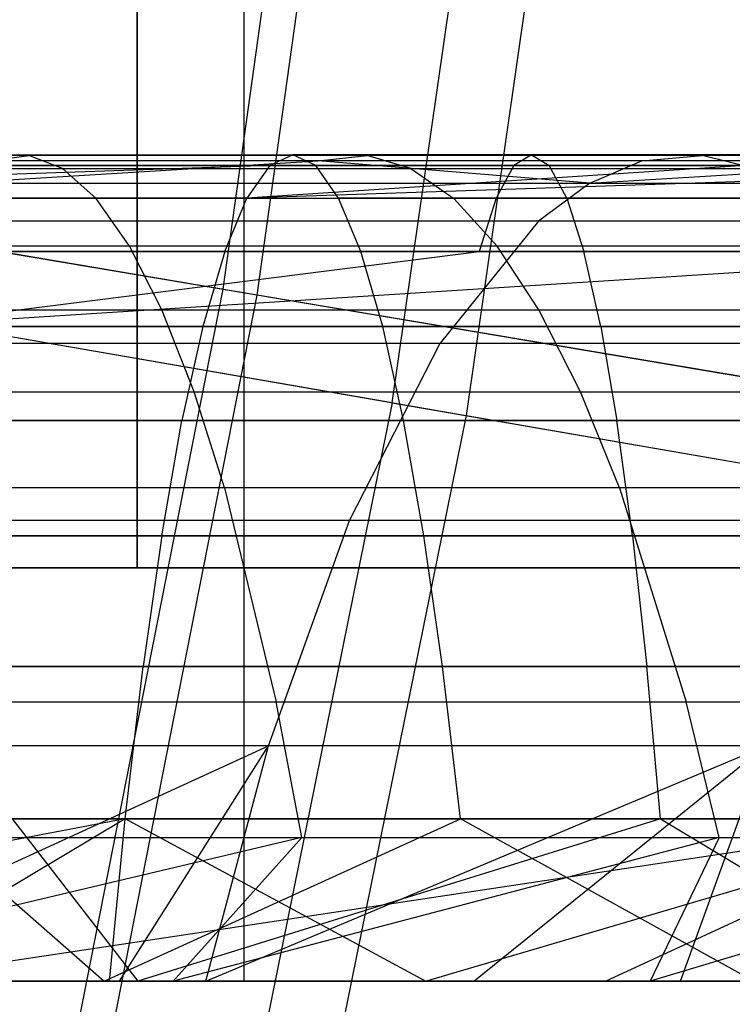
# Model space of a CAD drawing. Extents: x 0.1 to 12.1, y -6 to 6.
# Tile 284 of 334: x 10.362 to 10.534, y -0.906 to -0.667. Entities that reach past the tile are written whole.
import ezdxf

# ---------------------------------------------------------------- set-up
doc = ezdxf.new("R2010")
doc.units = 0
doc.header["$LTSCALE"] = 2.54
doc.layers.get('0').update_dxf_attribs({"linetype": 'CONTINUOUS'})

# ---------------------------------------------------------------- blocks, each defined once
blk = doc.blocks.new('DROPS_COLOR_B-11195_STL')
at = {"color": 0}
for p, q in [((10.41597, -0.90001, 52.81721), (10.41597, 0.89999, 52.81721)), ((10.41597, -0.90001, 52.81721), (10.41597, 0.89999, 52.81721)), ((10.41597, -0.90001, 61.0696), (10.41597, 0.89999, 61.0696)), ((10.41597, -0.90001, 61.0696), (10.41597, 0.89999, 61.0696)), ((10.39013, 0, 19.44761), (10.39013, -0.8, 19.44761)), ((10.39013, 0, 19.44761), (10.39013, -0.8, 19.44761)), ((10.39013, -0.8, 34.44761), (10.39013, 0, 34.44761)), ((10.39013, -0.8, 34.44761), (10.39013, 0, 34.44761)), ((10.45185, -0.76004, 4.17702), (10.48808, -0.50807, 4.17702)), ((10.45185, -0.76004, 4.17702), (10.48808, -0.50807, 4.17702)), ((10.50609, -0.51014, 11.18508), (10.46972, -0.76313, 11.18508)), ((10.50609, -0.51014, 11.18508), (10.46972, -0.76313, 11.18508)), ((10.36384, -0.70017, 54.17964), (10.28119, -0.70017, 54.19144)), ((10.36384, -0.70017, 54.17964), (10.28119, -0.70017, 54.19144)), ((10.31034, -0.70001, 55.98196), (10.42776, -0.70001, 55.9722)), ((10.31034, -0.70001, 55.98196), (10.42776, -0.70001, 55.9722)), ((10.33982, -0.70001, 57.78303), (10.48557, -0.70001, 57.77384)), ((10.33982, -0.70001, 57.78303), (10.48557, -0.70001, 57.77384)), ((10.3546, -0.70147, 54.12457), (10.36384, -0.70017, 54.17964)), ((10.3546, -0.70147, 54.12457), (10.36384, -0.70017, 54.17964)), ((10.44579, -0.70017, 54.16387), (10.36384, -0.70017, 54.17964)), ((10.37204, -0.70338, 54.22854), (10.36384, -0.70017, 54.17964)), ((10.44579, -0.70017, 54.16387), (10.36384, -0.70017, 54.17964)), ((10.37204, -0.70338, 54.22854), (10.36384, -0.70017, 54.17964)), ((10.42776, -0.70001, 55.9722), (10.42221, -0.70263, 55.91649)), ((10.42776, -0.70001, 55.9722), (10.42221, -0.70263, 55.91649)), ((10.54482, -0.70001, 55.95848), (10.42776, -0.70001, 55.9722)), ((10.54482, -0.70001, 55.95848), (10.42776, -0.70001, 55.9722)), ((10.43332, -0.70263, 56.02792), (10.42776, -0.70001, 55.9722)), ((10.43332, -0.70263, 56.02792), (10.42776, -0.70001, 55.9722)), ((10.43388, -0.70147, 54.10932), (10.44579, -0.70017, 54.16387)), ((10.43388, -0.70147, 54.10932), (10.44579, -0.70017, 54.16387)), ((10.52687, -0.70017, 54.14415), (10.44579, -0.70017, 54.16387)), ((10.45636, -0.70338, 54.21231), (10.44579, -0.70017, 54.16387)), ((10.52687, -0.70017, 54.14415), (10.44579, -0.70017, 54.16387)), ((10.45636, -0.70338, 54.21231), (10.44579, -0.70017, 54.16387)), ((10.48557, -0.70001, 57.77384), (10.48129, -0.70263, 57.71802)), ((10.48557, -0.70001, 57.77384), (10.48129, -0.70263, 57.71802)), ((10.48557, -0.70001, 57.77384), (10.48985, -0.70263, 57.82967)), ((10.48557, -0.70001, 57.77384), (10.63102, -0.70001, 57.76066)), ((10.48557, -0.70001, 57.77384), (10.48985, -0.70263, 57.82967)), ((10.48557, -0.70001, 57.77384), (10.63102, -0.70001, 57.76066)), ((10.51232, -0.70147, 54.09025), (10.52687, -0.70017, 54.14415)), ((10.51232, -0.70147, 54.09025), (10.52687, -0.70017, 54.14415)), ((10.60612, -0.70017, 54.12078), (10.52687, -0.70017, 54.14415)), ((10.53979, -0.70338, 54.19203), (10.52687, -0.70017, 54.14415)), ((10.60612, -0.70017, 54.12078), (10.52687, -0.70017, 54.14415)), ((10.53979, -0.70338, 54.19203), (10.52687, -0.70017, 54.14415)), ((10.42221, -0.70263, 55.91649), (10.18906, -0.7105, 55.87603)), ((10.42221, -0.70263, 55.91649), (10.18906, -0.7105, 55.87603)), ((10.30666, -0.70263, 55.92609), (10.42221, -0.70263, 55.91649)), ((10.30666, -0.70263, 55.92609), (10.42221, -0.70263, 55.91649)), ((10.31402, -0.70263, 56.03782), (10.43332, -0.70263, 56.02792)), ((10.31402, -0.70263, 56.03782), (10.43332, -0.70263, 56.02792)), ((10.48129, -0.70263, 57.71802), (10.33708, -0.70263, 57.72711)), ((10.48129, -0.70263, 57.71802), (10.33708, -0.70263, 57.72711)), ((10.48985, -0.70263, 57.82967), (10.34256, -0.70263, 57.83895)), ((10.48985, -0.70263, 57.82967), (10.34256, -0.70263, 57.83895)), ((10.34656, -0.70687, 54.07665), (10.43388, -0.70147, 54.10932)), ((10.34656, -0.70687, 54.07665), (10.43388, -0.70147, 54.10932)), ((10.43388, -0.70147, 54.10932), (10.3546, -0.70147, 54.12457)), ((10.43388, -0.70147, 54.10932), (10.3546, -0.70147, 54.12457)), ((10.65206, -0.70263, 55.88561), (10.41667, -0.7105, 55.86103)), ((10.53739, -0.70263, 55.90299), (10.41667, -0.7105, 55.86103)), ((10.65206, -0.70263, 55.88561), (10.41667, -0.7105, 55.86103)), ((10.53739, -0.70263, 55.90299), (10.41667, -0.7105, 55.86103)), ((10.42221, -0.70263, 55.91649), (10.41667, -0.7105, 55.86103)), ((10.42221, -0.70263, 55.91649), (10.41667, -0.7105, 55.86103)), ((10.42221, -0.70263, 55.91649), (10.53739, -0.70263, 55.90299)), ((10.42221, -0.70263, 55.91649), (10.53739, -0.70263, 55.90299)), ((10.55225, -0.70263, 56.01398), (10.43332, -0.70263, 56.02792)), ((10.55225, -0.70263, 56.01398), (10.43332, -0.70263, 56.02792)), ((10.43886, -0.7105, 56.08339), (10.43332, -0.70263, 56.02792)), ((10.43886, -0.7105, 56.08339), (10.43332, -0.70263, 56.02792)), ((10.49966, -0.70687, 54.04333), (10.43388, -0.70147, 54.10932)), ((10.49966, -0.70687, 54.04333), (10.43388, -0.70147, 54.10932)), ((10.51232, -0.70147, 54.09025), (10.43388, -0.70147, 54.10932)), ((10.51232, -0.70147, 54.09025), (10.43388, -0.70147, 54.10932)), ((10.48129, -0.70263, 57.71802), (10.47703, -0.7105, 57.66244)), ((10.48129, -0.70263, 57.71802), (10.47703, -0.7105, 57.66244)), ((10.6252, -0.70263, 57.70498), (10.48129, -0.70263, 57.71802)), ((10.6252, -0.70263, 57.70498), (10.48129, -0.70263, 57.71802)), ((10.63684, -0.70263, 57.81635), (10.48985, -0.70263, 57.82967)), ((10.49412, -0.7105, 57.88525), (10.48985, -0.70263, 57.82967)), ((10.63684, -0.70263, 57.81635), (10.48985, -0.70263, 57.82967)), ((10.49412, -0.7105, 57.88525), (10.48985, -0.70263, 57.82967)), ((10.49966, -0.70687, 54.04333), (10.51232, -0.70147, 54.09025)), ((10.49966, -0.70687, 54.04333), (10.51232, -0.70147, 54.09025)), ((10.49966, -0.70687, 54.04333), (10.58899, -0.70147, 54.06764)), ((10.49966, -0.70687, 54.04333), (10.58899, -0.70147, 54.06764)), ((10.58899, -0.70147, 54.06764), (10.51232, -0.70147, 54.09025)), ((10.58899, -0.70147, 54.06764), (10.51232, -0.70147, 54.09025)), ((10.28701, -0.70338, 54.24069), (10.37204, -0.70338, 54.22854)), ((10.28701, -0.70338, 54.24069), (10.37204, -0.70338, 54.22854)), ((10.37204, -0.70338, 54.22854), (10.38014, -0.71065, 54.2768)), ((10.37204, -0.70338, 54.22854), (10.45636, -0.70338, 54.21231)), ((10.37204, -0.70338, 54.22854), (10.38014, -0.71065, 54.2768)), ((10.37204, -0.70338, 54.22854), (10.45636, -0.70338, 54.21231)), ((10.45636, -0.70338, 54.21231), (10.4668, -0.71065, 54.26013)), ((10.45636, -0.70338, 54.21231), (10.53979, -0.70338, 54.19203)), ((10.45636, -0.70338, 54.21231), (10.4668, -0.71065, 54.26013)), ((10.45636, -0.70338, 54.21231), (10.53979, -0.70338, 54.19203)), ((10.34656, -0.70687, 54.07665), (10.49966, -0.70687, 54.04333)), ((10.34656, -0.70687, 54.07665), (10.49966, -0.70687, 54.04333)), ((10.49966, -0.70687, 54.04333), (10.48723, -0.71613, 53.99728)), ((10.49966, -0.70687, 54.04333), (10.48723, -0.71613, 53.99728)), ((10.49966, -0.70687, 54.04333), (10.64735, -0.70687, 53.99586)), ((10.49966, -0.70687, 54.04333), (10.64735, -0.70687, 53.99586)), ((10.41667, -0.7105, 55.86103), (10.18906, -0.7105, 55.87603)), ((10.41667, -0.7105, 55.86103), (10.18906, -0.7105, 55.87603)), ((10.38014, -0.71065, 54.2768), (10.29274, -0.71065, 54.28928)), ((10.38014, -0.71065, 54.2768), (10.29274, -0.71065, 54.28928)), ((10.31768, -0.7105, 56.09344), (10.43886, -0.7105, 56.08339)), ((10.31768, -0.7105, 56.09344), (10.43886, -0.7105, 56.08339)), ((10.33435, -0.7105, 57.67143), (10.47703, -0.7105, 57.66244)), ((10.33435, -0.7105, 57.67143), (10.47703, -0.7105, 57.66244)), ((10.34529, -0.7105, 57.89462), (10.49412, -0.7105, 57.88525)), ((10.34529, -0.7105, 57.89462), (10.49412, -0.7105, 57.88525)), ((10.4668, -0.71065, 54.26013), (10.38014, -0.71065, 54.2768)), ((10.38826, -0.72218, 54.3252), (10.38014, -0.71065, 54.2768)), ((10.4668, -0.71065, 54.26013), (10.38014, -0.71065, 54.2768)), ((10.38826, -0.72218, 54.3252), (10.38014, -0.71065, 54.2768)), ((10.41128, -0.72343, 55.80701), (10.41667, -0.7105, 55.86103)), ((10.41128, -0.72343, 55.80701), (10.41667, -0.7105, 55.86103)), ((10.41667, -0.7105, 55.86103), (10.6428, -0.7105, 55.83064)), ((10.41667, -0.7105, 55.86103), (10.6428, -0.7105, 55.83064)), ((10.55965, -0.7105, 56.06923), (10.43886, -0.7105, 56.08339)), ((10.55965, -0.7105, 56.06923), (10.43886, -0.7105, 56.08339)), ((10.44425, -0.72343, 56.1374), (10.43886, -0.7105, 56.08339)), ((10.44425, -0.72343, 56.1374), (10.43886, -0.7105, 56.08339)), ((10.55254, -0.71065, 54.23928), (10.4668, -0.71065, 54.26013)), ((10.47726, -0.72218, 54.30807), (10.4668, -0.71065, 54.26013)), ((10.55254, -0.71065, 54.23928), (10.4668, -0.71065, 54.26013)), ((10.47726, -0.72218, 54.30807), (10.4668, -0.71065, 54.26013)), ((10.47703, -0.7105, 57.66244), (10.47288, -0.72343, 57.60831)), ((10.47703, -0.7105, 57.66244), (10.47288, -0.72343, 57.60831)), ((10.47703, -0.7105, 57.66244), (10.61941, -0.7105, 57.64954)), ((10.47703, -0.7105, 57.66244), (10.61941, -0.7105, 57.64954)), ((10.49412, -0.7105, 57.88525), (10.49827, -0.72343, 57.93937)), ((10.49412, -0.7105, 57.88525), (10.64263, -0.7105, 57.87179)), ((10.49412, -0.7105, 57.88525), (10.49827, -0.72343, 57.93937)), ((10.49412, -0.7105, 57.88525), (10.64263, -0.7105, 57.87179)), ((10.48723, -0.71613, 53.99728), (10.33867, -0.71613, 54.02961)), ((10.48723, -0.71613, 53.99728), (10.33867, -0.71613, 54.02961)), ((10.48723, -0.71613, 53.99728), (10.46344, -0.74563, 53.90911)), ((10.48723, -0.71613, 53.99728), (10.46344, -0.74563, 53.90911)), ((10.63054, -0.71613, 53.95121), (10.48723, -0.71613, 53.99728)), ((10.63054, -0.71613, 53.95121), (10.48723, -0.71613, 53.99728)), ((10.18732, -0.72343, 55.82177), (10.41128, -0.72343, 55.80701)), ((10.18732, -0.72343, 55.82177), (10.41128, -0.72343, 55.80701)), ((10.38826, -0.72218, 54.3252), (10.29849, -0.72218, 54.33802)), ((10.38826, -0.72218, 54.3252), (10.29849, -0.72218, 54.33802)), ((10.32125, -0.72343, 56.14761), (10.44425, -0.72343, 56.1374)), ((10.32125, -0.72343, 56.14761), (10.44425, -0.72343, 56.1374)), ((10.32907, -0.74162, 57.56373), (10.47288, -0.72343, 57.60831)), ((10.32907, -0.74162, 57.56373), (10.47288, -0.72343, 57.60831)), ((10.32907, -0.74162, 57.56373), (10.61377, -0.72343, 57.59555)), ((10.32907, -0.74162, 57.56373), (10.61377, -0.72343, 57.59555)), ((10.47288, -0.72343, 57.60831), (10.33169, -0.72343, 57.61721)), ((10.47288, -0.72343, 57.60831), (10.33169, -0.72343, 57.61721)), ((10.49827, -0.72343, 57.93937), (10.34795, -0.72343, 57.94884)), ((10.49827, -0.72343, 57.93937), (10.34795, -0.72343, 57.94884)), ((10.47726, -0.72218, 54.30807), (10.38826, -0.72218, 54.3252)), ((10.3961, -0.73758, 54.37194), (10.38826, -0.72218, 54.3252)), ((10.47726, -0.72218, 54.30807), (10.38826, -0.72218, 54.3252)), ((10.3961, -0.73758, 54.37194), (10.38826, -0.72218, 54.3252)), ((10.41128, -0.72343, 55.80701), (10.40597, -0.74162, 55.75374)), ((10.41128, -0.72343, 55.80701), (10.40597, -0.74162, 55.75374)), ((10.41128, -0.72343, 55.80701), (10.63379, -0.72343, 55.77711)), ((10.41128, -0.72343, 55.80701), (10.63379, -0.72343, 55.77711)), ((10.56686, -0.72343, 56.12303), (10.44425, -0.72343, 56.1374)), ((10.56686, -0.72343, 56.12303), (10.44425, -0.72343, 56.1374)), ((10.44956, -0.74162, 56.19068), (10.44425, -0.72343, 56.1374)), ((10.44956, -0.74162, 56.19068), (10.44425, -0.72343, 56.1374)), ((10.61377, -0.72343, 57.59555), (10.47288, -0.72343, 57.60831)), ((10.61377, -0.72343, 57.59555), (10.47288, -0.72343, 57.60831)), ((10.56533, -0.72218, 54.28666), (10.47726, -0.72218, 54.30807)), ((10.48737, -0.73758, 54.35437), (10.47726, -0.72218, 54.30807)), ((10.56533, -0.72218, 54.28666), (10.47726, -0.72218, 54.30807)), ((10.48737, -0.73758, 54.35437), (10.47726, -0.72218, 54.30807)), ((10.64827, -0.72343, 57.92578), (10.49827, -0.72343, 57.93937)), ((10.50236, -0.74162, 57.99276), (10.49827, -0.72343, 57.93937)), ((10.64827, -0.72343, 57.92578), (10.49827, -0.72343, 57.93937)), ((10.50236, -0.74162, 57.99276), (10.49827, -0.72343, 57.93937)), ((10.45185, -0.76004, 4.17702), (10.25322, -0.72567, 3.92055)), ((10.45185, -0.76004, 4.17702), (10.25322, -0.72567, 3.92055)), ((10.2724, -0.72898, 11.44259), (10.46972, -0.76313, 11.18508)), ((10.2724, -0.72898, 11.44259), (10.46972, -0.76313, 11.18508)), ((10.30405, -0.73758, 54.38508), (10.3961, -0.73758, 54.37194)), ((10.30405, -0.73758, 54.38508), (10.3961, -0.73758, 54.37194)), ((10.40389, -0.7574, 54.41838), (10.3961, -0.73758, 54.37194)), ((10.3961, -0.73758, 54.37194), (10.48737, -0.73758, 54.35437)), ((10.40389, -0.7574, 54.41838), (10.3961, -0.73758, 54.37194)), ((10.3961, -0.73758, 54.37194), (10.48737, -0.73758, 54.35437)), ((10.49741, -0.7574, 54.40038), (10.48737, -0.73758, 54.35437)), ((10.48737, -0.73758, 54.35437), (10.57768, -0.73758, 54.33242)), ((10.49741, -0.7574, 54.40038), (10.48737, -0.73758, 54.35437)), ((10.48737, -0.73758, 54.35437), (10.57768, -0.73758, 54.33242)), ((10.40597, -0.74162, 55.75374), (10.1856, -0.74162, 55.76826)), ((10.40597, -0.74162, 55.75374), (10.1856, -0.74162, 55.76826)), ((10.32477, -0.74162, 56.20104), (10.44956, -0.74162, 56.19068)), ((10.32477, -0.74162, 56.20104), (10.44956, -0.74162, 56.19068)), ((10.32907, -0.74162, 57.56373), (10.6082, -0.74162, 57.5423)), ((10.32907, -0.74162, 57.56373), (10.6082, -0.74162, 57.5423)), ((10.35057, -0.74162, 58.00232), (10.50236, -0.74162, 57.99276)), ((10.35057, -0.74162, 58.00232), (10.50236, -0.74162, 57.99276)), ((10.40597, -0.74162, 55.75374), (10.40094, -0.76432, 55.70328)), ((10.40597, -0.74162, 55.75374), (10.40094, -0.76432, 55.70328)), ((10.6249, -0.74162, 55.72431), (10.40597, -0.74162, 55.75374)), ((10.6249, -0.74162, 55.72431), (10.40597, -0.74162, 55.75374)), ((10.57396, -0.74162, 56.17609), (10.44956, -0.74162, 56.19068)), ((10.57396, -0.74162, 56.17609), (10.44956, -0.74162, 56.19068)), ((10.45459, -0.76432, 56.24114), (10.44956, -0.74162, 56.19068)), ((10.45459, -0.76432, 56.24114), (10.44956, -0.74162, 56.19068)), ((10.50236, -0.74162, 57.99276), (10.50624, -0.76432, 58.04331)), ((10.50236, -0.74162, 57.99276), (10.65383, -0.74162, 57.97903)), ((10.50236, -0.74162, 57.99276), (10.50624, -0.76432, 58.04331)), ((10.50236, -0.74162, 57.99276), (10.65383, -0.74162, 57.97903)), ((10.32356, -0.74563, 53.93956), (10.46344, -0.74563, 53.90911)), ((10.32356, -0.74563, 53.93956), (10.46344, -0.74563, 53.90911)), ((10.44151, -0.78852, 53.82787), (10.46344, -0.74563, 53.90911)), ((10.44151, -0.78852, 53.82787), (10.46344, -0.74563, 53.90911)), ((10.46344, -0.74563, 53.90911), (10.59837, -0.74563, 53.86574)), ((10.46344, -0.74563, 53.90911), (10.59837, -0.74563, 53.86574)), ((10.30957, -0.7574, 54.43185), (10.40389, -0.7574, 54.41838)), ((10.30957, -0.7574, 54.43185), (10.40389, -0.7574, 54.41838)), ((10.41124, -0.78068, 54.46218), (10.40389, -0.7574, 54.41838)), ((10.40389, -0.7574, 54.41838), (10.49741, -0.7574, 54.40038)), ((10.41124, -0.78068, 54.46218), (10.40389, -0.7574, 54.41838)), ((10.40389, -0.7574, 54.41838), (10.49741, -0.7574, 54.40038)), ((10.50688, -0.78068, 54.44377), (10.49741, -0.7574, 54.40038)), ((10.49741, -0.7574, 54.40038), (10.58995, -0.7574, 54.37789)), ((10.50688, -0.78068, 54.44377), (10.49741, -0.7574, 54.40038)), ((10.49741, -0.7574, 54.40038), (10.58995, -0.7574, 54.37789)), ((10.45185, -0.76004, 4.17702), (10.4013, -1.00953, 4.17702)), ((10.45185, -0.76004, 4.17702), (10.4013, -1.00953, 4.17702)), ((10.45185, -0.76004, 4.17702), (10.63621, -0.79194, 4.44423)), ((10.45185, -0.76004, 4.17702), (10.63621, -0.79194, 4.44423)), ((10.18397, -0.76432, 55.71758), (10.40094, -0.76432, 55.70328)), ((10.18397, -0.76432, 55.71758), (10.40094, -0.76432, 55.70328)), ((10.60294, -0.76432, 57.49187), (10.32659, -0.76432, 57.51309)), ((10.60294, -0.76432, 57.49187), (10.32659, -0.76432, 57.51309)), ((10.3281, -0.76432, 56.25164), (10.45459, -0.76432, 56.24114)), ((10.3281, -0.76432, 56.25164), (10.45459, -0.76432, 56.24114)), ((10.50624, -0.76432, 58.04331), (10.35305, -0.76432, 58.05296)), ((10.50624, -0.76432, 58.04331), (10.35305, -0.76432, 58.05296)), ((10.39603, -0.79228, 55.65408), (10.40094, -0.76432, 55.70328)), ((10.39603, -0.79228, 55.65408), (10.40094, -0.76432, 55.70328)), ((10.40094, -0.76432, 55.70328), (10.61648, -0.76432, 55.67431)), ((10.40094, -0.76432, 55.70328), (10.61648, -0.76432, 55.67431)), ((10.46972, -0.76313, 11.18508), (10.41896, -1.01363, 11.18508)), ((10.46972, -0.76313, 11.18508), (10.41896, -1.01363, 11.18508)), ((10.58069, -0.76432, 56.22635), (10.45459, -0.76432, 56.24114)), ((10.58069, -0.76432, 56.22635), (10.45459, -0.76432, 56.24114)), ((10.4595, -0.79228, 56.29034), (10.45459, -0.76432, 56.24114)), ((10.4595, -0.79228, 56.29034), (10.45459, -0.76432, 56.24114)), ((10.46972, -0.76313, 11.18508), (10.65271, -0.7948, 10.9169)), ((10.46972, -0.76313, 11.18508), (10.65271, -0.7948, 10.9169)), ((10.6591, -0.76432, 58.02946), (10.50624, -0.76432, 58.04331)), ((10.51002, -0.79228, 58.09261), (10.50624, -0.76432, 58.04331)), ((10.6591, -0.76432, 58.02946), (10.50624, -0.76432, 58.04331)), ((10.51002, -0.79228, 58.09261), (10.50624, -0.76432, 58.04331)), ((10.41124, -0.78068, 54.46218), (10.31478, -0.78068, 54.47596)), ((10.41124, -0.78068, 54.46218), (10.31478, -0.78068, 54.47596)), ((10.50688, -0.78068, 54.44377), (10.41124, -0.78068, 54.46218)), ((10.41124, -0.78068, 54.46218), (10.42372, -0.83242, 54.53661)), ((10.41124, -0.78068, 54.46218), (10.42372, -0.83242, 54.53661)), ((10.50688, -0.78068, 54.44377), (10.41124, -0.78068, 54.46218)), ((10.60152, -0.78068, 54.42076), (10.50688, -0.78068, 54.44377)), ((10.50688, -0.78068, 54.44377), (10.52298, -0.83242, 54.51751)), ((10.50688, -0.78068, 54.44377), (10.52298, -0.83242, 54.51751)), ((10.60152, -0.78068, 54.42076), (10.50688, -0.78068, 54.44377)), ((10.44151, -0.78852, 53.82787), (10.30964, -0.78852, 53.85657)), ((10.44151, -0.78852, 53.82787), (10.30964, -0.78852, 53.85657)), ((10.42191, -0.84312, 53.75522), (10.44151, -0.78852, 53.82787)), ((10.42191, -0.84312, 53.75522), (10.44151, -0.78852, 53.82787)), ((10.56872, -0.78852, 53.78698), (10.44151, -0.78852, 53.82787)), ((10.56872, -0.78852, 53.78698), (10.44151, -0.78852, 53.82787)), ((10.39603, -0.79228, 55.65408), (10.18238, -0.79228, 55.66816)), ((10.39603, -0.79228, 55.65408), (10.18238, -0.79228, 55.66816)), ((10.32417, -0.79228, 57.4637), (10.5978, -0.79228, 57.44269)), ((10.32417, -0.79228, 57.4637), (10.5978, -0.79228, 57.44269)), ((10.33135, -0.79228, 56.30098), (10.4595, -0.79228, 56.29034)), ((10.33135, -0.79228, 56.30098), (10.4595, -0.79228, 56.29034)), ((10.35547, -0.79228, 58.10235), (10.51002, -0.79228, 58.09261)), ((10.35547, -0.79228, 58.10235), (10.51002, -0.79228, 58.09261)), ((10.39603, -0.79228, 55.65408), (10.39152, -0.82387, 55.60892)), ((10.39603, -0.79228, 55.65408), (10.39152, -0.82387, 55.60892)), ((10.60828, -0.79228, 55.62556), (10.39603, -0.79228, 55.65408)), ((10.60828, -0.79228, 55.62556), (10.39603, -0.79228, 55.65408)), ((10.58725, -0.79228, 56.27536), (10.4595, -0.79228, 56.29034)), ((10.58725, -0.79228, 56.27536), (10.4595, -0.79228, 56.29034)), ((10.46401, -0.82387, 56.3355), (10.4595, -0.79228, 56.29034)), ((10.46401, -0.82387, 56.3355), (10.4595, -0.79228, 56.29034)), ((10.51002, -0.79228, 58.09261), (10.51349, -0.82387, 58.13786)), ((10.51002, -0.79228, 58.09261), (10.66424, -0.79228, 58.07864)), ((10.51002, -0.79228, 58.09261), (10.51349, -0.82387, 58.13786)), ((10.51002, -0.79228, 58.09261), (10.66424, -0.79228, 58.07864)), ((10.39013, -0.8, 19.44761), (10.15576, -0.8, 19.07972)), ((10.15576, -0.8, 34.81549), (10.39013, -0.8, 34.44761)), ((10.39013, -0.8, 19.44761), (10.15576, -0.8, 19.07972)), ((10.15576, -0.8, 34.81549), (10.39013, -0.8, 34.44761)), ((10.59154, -0.8, 19.83452), (10.39013, -0.8, 19.44761)), ((10.39013, -0.8, 34.44761), (10.59154, -0.8, 34.0607)), ((10.59154, -0.8, 19.83452), (10.39013, -0.8, 19.44761)), ((10.39013, -0.8, 34.44761), (10.59154, -0.8, 34.0607)), ((10.18093, -0.82387, 55.6228), (10.39152, -0.82387, 55.60892)), ((10.18093, -0.82387, 55.6228), (10.39152, -0.82387, 55.60892)), ((10.59308, -0.82387, 57.39756), (10.32194, -0.82387, 57.41838)), ((10.59308, -0.82387, 57.39756), (10.32194, -0.82387, 57.41838)), ((10.33433, -0.82387, 56.34626), (10.46401, -0.82387, 56.3355)), ((10.33433, -0.82387, 56.34626), (10.46401, -0.82387, 56.3355)), ((10.51349, -0.82387, 58.13786), (10.3577, -0.82387, 58.14767)), ((10.51349, -0.82387, 58.13786), (10.3577, -0.82387, 58.14767)), ((10.38719, -0.86072, 55.56554), (10.39152, -0.82387, 55.60892)), ((10.38719, -0.86072, 55.56554), (10.39152, -0.82387, 55.60892)), ((10.39152, -0.82387, 55.60892), (10.60074, -0.82387, 55.5808)), ((10.39152, -0.82387, 55.60892), (10.60074, -0.82387, 55.5808)), ((10.59328, -0.82387, 56.32034), (10.46401, -0.82387, 56.3355)), ((10.59328, -0.82387, 56.32034), (10.46401, -0.82387, 56.3355)), ((10.46834, -0.86072, 56.37888), (10.46401, -0.82387, 56.3355)), ((10.46834, -0.86072, 56.37888), (10.46401, -0.82387, 56.3355)), ((10.66895, -0.82387, 58.12377), (10.51349, -0.82387, 58.13786)), ((10.51682, -0.86072, 58.18132), (10.51349, -0.82387, 58.13786)), ((10.66895, -0.82387, 58.12377), (10.51349, -0.82387, 58.13786)), ((10.51682, -0.86072, 58.18132), (10.51349, -0.82387, 58.13786)), ((10.32362, -0.83242, 54.5509), (10.42372, -0.83242, 54.53661)), ((10.32362, -0.83242, 54.5509), (10.42372, -0.83242, 54.53661)), ((10.42994, -0.86531, 54.57367), (10.42372, -0.83242, 54.53661)), ((10.42372, -0.83242, 54.53661), (10.52298, -0.83242, 54.51751)), ((10.42994, -0.86531, 54.57367), (10.42372, -0.83242, 54.53661)), ((10.42372, -0.83242, 54.53661), (10.52298, -0.83242, 54.51751)), ((10.53099, -0.86531, 54.55422), (10.52298, -0.83242, 54.51751)), ((10.52298, -0.83242, 54.51751), (10.62119, -0.83242, 54.49363)), ((10.53099, -0.86531, 54.55422), (10.52298, -0.83242, 54.51751)), ((10.52298, -0.83242, 54.51751), (10.62119, -0.83242, 54.49363)), ((10.42191, -0.84312, 53.75522), (10.29719, -0.84312, 53.78236)), ((10.42191, -0.84312, 53.75522), (10.29719, -0.84312, 53.78236)), ((10.29775, -0.90001, 53.72312), (10.42191, -0.84312, 53.75522)), ((10.29775, -0.90001, 53.72312), (10.42191, -0.84312, 53.75522)), ((10.38581, -0.90001, 53.70436), (10.42191, -0.84312, 53.75522)), ((10.38581, -0.90001, 53.70436), (10.42191, -0.84312, 53.75522)), ((10.40672, -0.90001, 53.69894), (10.42191, -0.84312, 53.75522)), ((10.40672, -0.90001, 53.69894), (10.42191, -0.84312, 53.75522)), ((10.40672, -0.90001, 53.69894), (10.54221, -0.84312, 53.71655)), ((10.40672, -0.90001, 53.69894), (10.54221, -0.84312, 53.71655)), ((10.54221, -0.84312, 53.71655), (10.42191, -0.84312, 53.75522)), ((10.54221, -0.84312, 53.71655), (10.42191, -0.84312, 53.75522)), ((10.47163, -0.90001, 53.67958), (10.54221, -0.84312, 53.71655)), ((10.47163, -0.90001, 53.67958), (10.54221, -0.84312, 53.71655)), ((10.52167, -0.90001, 53.66198), (10.54221, -0.84312, 53.71655)), ((10.52167, -0.90001, 53.66198), (10.54221, -0.84312, 53.71655)), ((10.38719, -0.86072, 55.56554), (10.17953, -0.86072, 55.57923)), ((10.38719, -0.86072, 55.56554), (10.17953, -0.86072, 55.57923)), ((10.38719, -0.86072, 55.56554), (10.18278, -0.90001, 55.54058)), ((10.38719, -0.86072, 55.56554), (10.18278, -0.90001, 55.54058)), ((10.31981, -0.86072, 57.37484), (10.58855, -0.86072, 57.3542)), ((10.31981, -0.86072, 57.37484), (10.58855, -0.86072, 57.3542)), ((10.38719, -0.86072, 55.56554), (10.32158, -0.90001, 55.53276)), ((10.38719, -0.86072, 55.56554), (10.32158, -0.90001, 55.53276)), ((10.58855, -0.86072, 57.3542), (10.32736, -0.90001, 57.33589)), ((10.58855, -0.86072, 57.3542), (10.32736, -0.90001, 57.33589)), ((10.3372, -0.86072, 56.38976), (10.38206, -0.90001, 56.42518)), ((10.3372, -0.86072, 56.38976), (10.38206, -0.90001, 56.42518)), ((10.3372, -0.86072, 56.38976), (10.46834, -0.86072, 56.37888)), ((10.3372, -0.86072, 56.38976), (10.46834, -0.86072, 56.37888)), ((10.35983, -0.86072, 58.19122), (10.39029, -0.90001, 58.22821)), ((10.35983, -0.86072, 58.19122), (10.39029, -0.90001, 58.22821)), ((10.35983, -0.86072, 58.19122), (10.51682, -0.86072, 58.18132)), ((10.35983, -0.86072, 58.19122), (10.51682, -0.86072, 58.18132)), ((10.38206, -0.90001, 56.42518), (10.46834, -0.86072, 56.37888)), ((10.38206, -0.90001, 56.42518), (10.46834, -0.86072, 56.37888)), ((10.38337, -0.90001, 55.5272), (10.38719, -0.86072, 55.56554)), ((10.38337, -0.90001, 55.5272), (10.38719, -0.86072, 55.56554)), ((10.45994, -0.90001, 55.51855), (10.38719, -0.86072, 55.56554)), ((10.45994, -0.90001, 55.51855), (10.38719, -0.86072, 55.56554)), ((10.5935, -0.86072, 55.53782), (10.38719, -0.86072, 55.56554)), ((10.5935, -0.86072, 55.53782), (10.38719, -0.86072, 55.56554)), ((10.51682, -0.86072, 58.18132), (10.39029, -0.90001, 58.22821)), ((10.51682, -0.86072, 58.18132), (10.39029, -0.90001, 58.22821)), ((10.45994, -0.90001, 55.51855), (10.5935, -0.86072, 55.53782)), ((10.45994, -0.90001, 55.51855), (10.5935, -0.86072, 55.53782)), ((10.59906, -0.86072, 56.36355), (10.46834, -0.86072, 56.37888)), ((10.59906, -0.86072, 56.36355), (10.46834, -0.86072, 56.37888)), ((10.53941, -0.90001, 56.40989), (10.46834, -0.86072, 56.37888)), ((10.53941, -0.90001, 56.40989), (10.46834, -0.86072, 56.37888)), ((10.50346, -0.90001, 57.32367), (10.58855, -0.86072, 57.3542)), ((10.50346, -0.90001, 57.32367), (10.58855, -0.86072, 57.3542)), ((10.51682, -0.86072, 58.18132), (10.58197, -0.90001, 58.21462)), ((10.51682, -0.86072, 58.18132), (10.67348, -0.86072, 58.16713)), ((10.51682, -0.86072, 58.18132), (10.58197, -0.90001, 58.21462)), ((10.51682, -0.86072, 58.18132), (10.67348, -0.86072, 58.16713)), ((10.42994, -0.86531, 54.57367), (10.28265, -0.90001, 54.6269)), ((10.42994, -0.86531, 54.57367), (10.28265, -0.90001, 54.6269)), ((10.32803, -0.86531, 54.58823), (10.42994, -0.86531, 54.57367)), ((10.32803, -0.86531, 54.58823), (10.42994, -0.86531, 54.57367)), ((10.42994, -0.86531, 54.57367), (10.39879, -0.90001, 54.61268)), ((10.42994, -0.86531, 54.57367), (10.39879, -0.90001, 54.61268)), ((10.53099, -0.86531, 54.55422), (10.39879, -0.90001, 54.61268)), ((10.53099, -0.86531, 54.55422), (10.39879, -0.90001, 54.61268)), ((10.42994, -0.86531, 54.57367), (10.53099, -0.86531, 54.55422)), ((10.42994, -0.86531, 54.57367), (10.53099, -0.86531, 54.55422)), ((10.53099, -0.86531, 54.55422), (10.5143, -0.90001, 54.59214)), ((10.53099, -0.86531, 54.55422), (10.5143, -0.90001, 54.59214)), ((10.63098, -0.86531, 54.52991), (10.5143, -0.90001, 54.59214)), ((10.63098, -0.86531, 54.52991), (10.5143, -0.90001, 54.59214)), ((10.53099, -0.86531, 54.55422), (10.63098, -0.86531, 54.52991)), ((10.53099, -0.86531, 54.55422), (10.63098, -0.86531, 54.52991)), ((10.10688, -0.90001, 52.51365), (10.41597, -0.90001, 52.81721)), ((10.10688, -0.90001, 52.51365), (10.41597, -0.90001, 52.81721)), ((10.10688, -0.90001, 61.37316), (10.41597, -0.90001, 61.0696)), ((10.10688, -0.90001, 61.37316), (10.41597, -0.90001, 61.0696)), ((10.19884, -0.90001, 58.2354), (10.39029, -0.90001, 58.22821)), ((10.19884, -0.90001, 58.2354), (10.39029, -0.90001, 58.22821)), ((10.22443, -0.90001, 56.43409), (10.38206, -0.90001, 56.42518)), ((10.22443, -0.90001, 56.43409), (10.38206, -0.90001, 56.42518)), ((10.28265, -0.90001, 54.6269), (10.39879, -0.90001, 54.61268)), ((10.28265, -0.90001, 54.6269), (10.39879, -0.90001, 54.61268)), ((10.38581, -0.90001, 53.70436), (10.29775, -0.90001, 53.72312)), ((10.38581, -0.90001, 53.70436), (10.29775, -0.90001, 53.72312)), ((10.38337, -0.90001, 55.5272), (10.32158, -0.90001, 55.53276)), ((10.38337, -0.90001, 55.5272), (10.32158, -0.90001, 55.53276)), ((10.50346, -0.90001, 57.32367), (10.32736, -0.90001, 57.33589)), ((10.50346, -0.90001, 57.32367), (10.32736, -0.90001, 57.33589)), ((10.38206, -0.90001, 56.42518), (10.53941, -0.90001, 56.40989)), ((10.38206, -0.90001, 56.42518), (10.53941, -0.90001, 56.40989)), ((10.45994, -0.90001, 55.51855), (10.38337, -0.90001, 55.5272)), ((10.45994, -0.90001, 55.51855), (10.38337, -0.90001, 55.5272)), ((10.40672, -0.90001, 53.69894), (10.38581, -0.90001, 53.70436)), ((10.40672, -0.90001, 53.69894), (10.38581, -0.90001, 53.70436)), ((10.39029, -0.90001, 58.22821), (10.58197, -0.90001, 58.21462)), ((10.39029, -0.90001, 58.22821), (10.58197, -0.90001, 58.21462)), ((10.39879, -0.90001, 54.61268), (10.5143, -0.90001, 54.59214)), ((10.39879, -0.90001, 54.61268), (10.5143, -0.90001, 54.59214)), ((10.47163, -0.90001, 53.67958), (10.40672, -0.90001, 53.69894)), ((10.47163, -0.90001, 53.67958), (10.40672, -0.90001, 53.69894)), ((10.41597, -0.90001, 52.81721), (10.70236, -0.90001, 53.14228)), ((10.41597, -0.90001, 52.81721), (10.70236, -0.90001, 53.14228)), ((10.41597, -0.90001, 61.0696), (10.70236, -0.90001, 60.74453)), ((10.41597, -0.90001, 61.0696), (10.70236, -0.90001, 60.74453)), ((10.59782, -0.90001, 55.498), (10.45994, -0.90001, 55.51855)), ((10.59782, -0.90001, 55.498), (10.45994, -0.90001, 55.51855)), ((10.52167, -0.90001, 53.66198), (10.47163, -0.90001, 53.67958)), ((10.52167, -0.90001, 53.66198), (10.47163, -0.90001, 53.67958)), ((10.58455, -0.90001, 57.31589), (10.50346, -0.90001, 57.32367)), ((10.58455, -0.90001, 57.31589), (10.50346, -0.90001, 57.32367)), ((10.5143, -0.90001, 54.59214), (10.62906, -0.90001, 54.56525)), ((10.5143, -0.90001, 54.59214), (10.62906, -0.90001, 54.56525)), ((10.55496, -0.90001, 53.64891), (10.52167, -0.90001, 53.66198)), ((10.55496, -0.90001, 53.64891), (10.52167, -0.90001, 53.66198))]:
    blk.add_line(p, q, dxfattribs=at)
blk = doc.blocks.new('GROUP_1')
at = {"color": 0}
for p, q in [((10.3509, 5.26473, 1.93392), (10.38488, 5.50766, 1.93392)), ((10.3509, 5.26473, 1.93392), (10.38488, 5.50766, 1.93392)), ((10.35915, 5.26334, 10.05698), (10.3932, 5.50673, 10.05698)), ((10.35915, 5.26334, 10.05698), (10.3932, 5.50673, 10.05698)), ((10.12356, 5.30301, 1.69719), (10.3509, 5.26473, 1.93392)), ((10.12356, 5.30301, 1.69719), (10.3509, 5.26473, 1.93392)), ((10.35915, 5.26334, 10.05698), (10.13229, 5.30154, 10.29419)), ((10.35915, 5.26334, 10.05698), (10.13229, 5.30154, 10.29419)), ((10.30346, 5.02406, 1.93392), (10.3509, 5.26473, 1.93392)), ((10.30346, 5.02406, 1.93392), (10.3509, 5.26473, 1.93392)), ((10.3509, 5.26473, 1.93392), (10.56504, 5.22868, 2.18298)), ((10.3509, 5.26473, 1.93392), (10.56504, 5.22868, 2.18298)), ((10.31162, 5.02222, 10.05698), (10.35915, 5.26334, 10.05698)), ((10.31162, 5.02222, 10.05698), (10.35915, 5.26334, 10.05698)), ((10.57278, 5.22737, 9.80747), (10.35915, 5.26334, 10.05698)), ((10.57278, 5.22737, 9.80747), (10.35915, 5.26334, 10.05698))]:
    blk.add_line(p, q, dxfattribs=at)
blk.add_blockref('DROPS_COLOR_B-11195_STL', (-0.06, 5.99731, -1.7), dxfattribs=at)

msp = doc.modelspace()

# ---------------------------------------------------------------- block references
at = {"color": 0}
msp.add_blockref('GROUP_1', (0.06, -5.99731, 1.7), dxfattribs=at)

doc.saveas('drawing.dxf')
